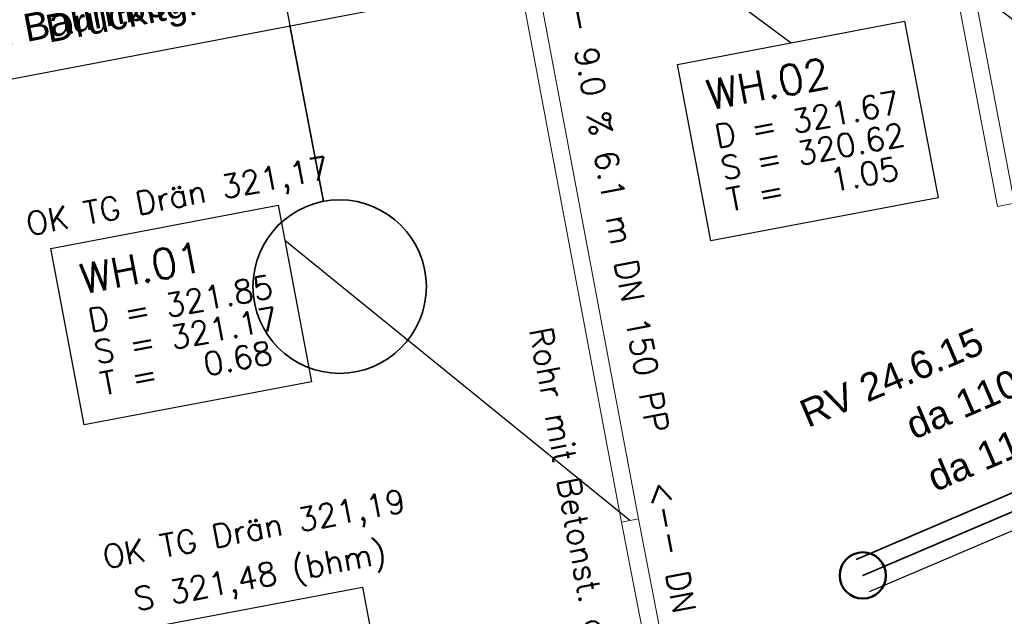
# Model space of a CAD drawing. Header units: metres. Extents: x -502 to 161, y -108 to 174.
# Tile 539 of 656: x -140.21 to -131.69, y 18.44 to 23.6. Entities that reach past the tile are written whole.
import ezdxf

# ---------------------------------------------------------------- set-up
doc = ezdxf.new("R2010")
doc.units = ezdxf.units.M
doc.header["$LTSCALE"] = 0.1
doc.linetypes.add('2-1', pattern=[0.17, 0.06, -0.025, 0.06, -0.025])
doc.linetypes.add('237', pattern=[93, 75, -18])
for name, color, linetype in [('BRI31-005.05-5p02-Koordinierung Lageplan 4. BA ZOB West 2022-06-15', 7, 'Continuous'), ('BRI31-005.06-5f07-Koordinierung Lageplan 4. BA ZOB Fernbusbahnh', 7, 'Continuous'), ('BRI31-005.07-5f08-Koordinierung Lageplan 4. BA Radstation - Seeterrasse 2023-05-31', 7, 'Continuous'), ('BRI32-005.03-5f06-Koordinierung Schemaplan 4 BA ZOB Teilbereich 2 Ost - Bahnhofsallee 2023-01-21', 7, 'Continuous')]:
    doc.layers.add(name, color=color, linetype=linetype)
doc.styles.add('Arial', font='arial.ttf')
doc.styles.add('Txt', font='txt_____.ttf')

msp = doc.modelspace()

# ---------------------------------------------------------------- linework, layer by layer
at = {"layer": 'BRI31-005.05-5p02-Koordinierung Lageplan 4. BA ZOB West 2022-06-15', "color": 1, "linetype": 'Continuous', "lineweight": 18, "true_color": 0xff0000, "transparency": 33554687}
for p, q in [((-132.6088, 26.4967), (-131.7485, 21.9799)), ((-132.4614, 26.5248), (-131.6011, 22.008))]:
    msp.add_line(p, q, dxfattribs=at)
at = {"layer": 'BRI31-005.05-5p02-Koordinierung Lageplan 4. BA ZOB West 2022-06-15', "color": 150, "linetype": 'Continuous', "lineweight": 25, "true_color": 0x007fff, "transparency": 33554687}
for p, q in [((-136.0571, 25.273), (-133.5349, 23.3956)), ((-134.9281, 19.265), (-137.9135, 21.6855))]:
    msp.add_line(p, q, dxfattribs=at)
at = {"layer": 'BRI31-005.05-5p02-Koordinierung Lageplan 4. BA ZOB West 2022-06-15', "color": 142, "linetype": 'Continuous', "lineweight": 35, "true_color": 0x0099cc, "transparency": 33554687}
msp.add_line((-137.8684, 23.544), (-137.5789, 22.0242), dxfattribs=at)
at = {"layer": 'BRI31-005.05-5p02-Koordinierung Lageplan 4. BA ZOB West 2022-06-15', "color": 1, "linetype": '237', "lineweight": 25, "true_color": 0xff0000, "transparency": 33554687, "flags": 128}
for points in [[(-131.2239, 23.2192), (-131.2239, 23.2192, 0.081946), (-132.1286, 23.9386), (-132.1286, 23.9386), (-137.675, 27.0281), (-137.675, 27.0281, -0.222031), (-138.3937, 28.023), (-138.3937, 28.023), (-138.4406, 28.2686)], [(-132.8554, 18.6526), (-128.984, 20.3021, -0.255041), (-128.0306, 20.2097)]]:
    msp.add_lwpolyline(points, format="xyb", dxfattribs=at)
at = {"layer": 'BRI31-005.05-5p02-Koordinierung Lageplan 4. BA ZOB West 2022-06-15', "color": 150, "linetype": 'Continuous', "lineweight": 18, "true_color": 0x007fff, "transparency": 33554687, "flags": 128}
for points in [[(-134.8544, 19.2789), (-135.9834, 25.2869), (-136.1308, 25.2591), (-135.0018, 19.2511)], [(-134.6415, 18.1772), (-134.8545, 19.2792), (-135.0018, 19.2508), (-134.7888, 18.1488)]]:
    msp.add_lwpolyline(points, dxfattribs=at)
at = {"layer": 'BRI31-005.05-5p02-Koordinierung Lageplan 4. BA ZOB West 2022-06-15', "color": 7, "linetype": 'Continuous', "lineweight": 18, "transparency": 33554687, "flags": 128}
for points in [[(-134.5174, 23.2093), (-132.5524, 23.5819), (-132.2629, 22.0551), (-134.2279, 21.6825), (-134.5174, 23.2093)], [(-139.9364, 21.6183), (-137.9714, 21.9909), (-137.6819, 20.4641), (-139.6469, 20.0915), (-139.9364, 21.6183)], [(-139.2064, 18.3163), (-137.2414, 18.6889), (-136.9519, 17.1621), (-138.9169, 16.7895), (-139.2064, 18.3163)]]:
    msp.add_lwpolyline(points, dxfattribs=at)
at = {"layer": 'BRI31-005.05-5p02-Koordinierung Lageplan 4. BA ZOB West 2022-06-15', "color": 150, "linetype": 'Continuous', "lineweight": 25, "true_color": 0x007fff, "transparency": 33554687, "flags": 128}
for points in [[(-134.5174, 23.2093), (-132.5524, 23.5819), (-132.2629, 22.0551), (-134.2279, 21.6825), (-134.5174, 23.2093)], [(-139.9364, 21.6183), (-137.9714, 21.9909), (-137.6819, 20.4641), (-139.6469, 20.0915), (-139.9364, 21.6183)], [(-139.2064, 18.3163), (-137.2414, 18.6889), (-136.9519, 17.1621), (-138.9169, 16.7895), (-139.2064, 18.3163)]]:
    msp.add_lwpolyline(points, dxfattribs=at)
at = {"layer": 'BRI31-005.05-5p02-Koordinierung Lageplan 4. BA ZOB West 2022-06-15', "color": 7, "linetype": 'Continuous', "lineweight": 35, "transparency": 33554687, "flags": 128}
msp.add_lwpolyline([(-127.9575, 19.5527, 0.32118), (-130.2908, 20.0714), (-132.973, 18.9286)], format="xyb", dxfattribs=at)
at = {"layer": 'BRI31-005.05-5p02-Koordinierung Lageplan 4. BA ZOB West 2022-06-15', "color": 3, "linetype": 'Continuous', "lineweight": 35, "true_color": 0x00ff00, "transparency": 33554687, "flags": 128}
msp.add_lwpolyline([(-132.9142, 18.7906), (-130.1479, 19.9693, -0.268207), (-129.1544, 19.8482, -0.186634), (-127.2494, 16.7852)], format="xyb", dxfattribs=at)
at = {"layer": 'BRI31-005.05-5p02-Koordinierung Lageplan 4. BA ZOB West 2022-06-15', "color": 142, "linetype": 'Continuous', "lineweight": 35, "true_color": 0x0099cc, "transparency": 33554687}
msp.add_circle((-137.4385, 21.2875), 0.75, dxfattribs=at)
at = {"layer": 'BRI31-005.05-5p02-Koordinierung Lageplan 4. BA ZOB West 2022-06-15', "color": 1, "linetype": 'Continuous', "lineweight": 50, "true_color": 0xff0000, "transparency": 33554687}
msp.add_circle((-132.9142, 18.7906), 0.2, dxfattribs=at)
at = {"layer": 'BRI31-005.06-5f07-Koordinierung Lageplan 4. BA ZOB Fernbusbahnh', "color": 142, "linetype": 'Continuous', "lineweight": 30, "true_color": 0x0099cc, "transparency": 33554687, "flags": 128}
msp.add_lwpolyline([(-196.8868, 12.3026), (-136.3667, 23.8301), (-135.1535, 24.0611), (-128.2846, 26.5673), (-128.2846, 26.5673, -0.040166), (-126.7385, 26.9945), (-126.7385, 26.9945), (-121.2724, 28.0416), (-121.2724, 28.0416, -0.112761), (-116.8214, 27.8844), (-116.8214, 27.8844), (-106.3982, 25.113)], format="xyb", dxfattribs=at)
at = {"layer": 'BRI31-005.07-5f08-Koordinierung Lageplan 4. BA Radstation - Seeterrasse 2023-05-31', "color": 1, "linetype": 'Continuous', "lineweight": 13, "true_color": 0xff0000, "transparency": 33554687}
for p, q in [((-132.6088, 26.4967), (-131.7485, 21.9799)), ((-132.6088, 26.4967), (-131.7485, 21.9799)), ((-132.6088, 26.4967), (-131.7485, 21.9799)), ((-132.6088, 26.4967), (-131.7485, 21.9799)), ((-132.4614, 26.5248), (-131.6011, 22.008)), ((-132.4614, 26.5248), (-131.6011, 22.008)), ((-132.4614, 26.5248), (-131.6011, 22.008)), ((-132.4614, 26.5248), (-131.6011, 22.008))]:
    msp.add_line(p, q, dxfattribs=at)
at = {"layer": 'BRI31-005.07-5f08-Koordinierung Lageplan 4. BA Radstation - Seeterrasse 2023-05-31', "color": 150, "linetype": 'Continuous', "lineweight": 20, "true_color": 0x007fff, "transparency": 33554687}
for p, q in [((-136.0571, 25.273), (-133.5349, 23.3956)), ((-136.0571, 25.273), (-133.5349, 23.3956)), ((-134.9281, 19.265), (-137.9135, 21.6855)), ((-134.9281, 19.265), (-137.9135, 21.6855))]:
    msp.add_line(p, q, dxfattribs=at)
at = {"layer": 'BRI31-005.07-5f08-Koordinierung Lageplan 4. BA Radstation - Seeterrasse 2023-05-31', "color": 142, "linetype": 'Continuous', "lineweight": 30, "true_color": 0x0099cc, "transparency": 33554687}
msp.add_line((-137.8684, 23.544), (-137.5789, 22.0242), dxfattribs=at)
msp.add_line((-137.8684, 23.544), (-137.5789, 22.0242), dxfattribs=at)
at = {"layer": 'BRI31-005.07-5f08-Koordinierung Lageplan 4. BA Radstation - Seeterrasse 2023-05-31', "color": 7, "linetype": 'Continuous', "lineweight": 9, "transparency": 33554687}
msp.add_line((-131.7485, 21.9799), (-131.6011, 22.008), dxfattribs=at)
msp.add_line((-131.7485, 21.9799), (-131.6011, 22.008), dxfattribs=at)
at = {"layer": 'BRI31-005.07-5f08-Koordinierung Lageplan 4. BA Radstation - Seeterrasse 2023-05-31', "color": 1, "linetype": 'Continuous', "lineweight": 20, "true_color": 0xff0000, "transparency": 33554687, "flags": 128}
for points in [[(-131.2239, 23.2192), (-131.2239, 23.2192, 0.081946), (-132.1286, 23.9386), (-132.1286, 23.9386), (-137.675, 27.0281, -0.210693), (-138.5423, 28.1756), (-138.5423, 28.1756, -0.054314), (-138.7226, 29.6282), (-138.7226, 29.6282), (-138.7289, 30.0568)], [(-131.2239, 23.2192), (-131.2239, 23.2192, 0.081946), (-132.1286, 23.9386), (-132.1286, 23.9386), (-137.675, 27.0281, -0.210693), (-138.5423, 28.1756), (-138.5423, 28.1756, -0.054314), (-138.7226, 29.6282), (-138.7226, 29.6282), (-138.7289, 30.0568)], [(-132.8554, 18.6526), (-128.984, 20.3021, -0.255041), (-128.0306, 20.2097)], [(-132.8554, 18.6526), (-128.984, 20.3021, -0.255041), (-128.0306, 20.2097)]]:
    msp.add_lwpolyline(points, format="xyb", dxfattribs=at)
at = {"layer": 'BRI31-005.07-5f08-Koordinierung Lageplan 4. BA Radstation - Seeterrasse 2023-05-31', "color": 142, "linetype": 'Continuous', "lineweight": 30, "true_color": 0x0099cc, "transparency": 33554687, "flags": 128}
for points in [[(-139.6522, 28.8975), (-139.6522, 28.8975, -0.414515), (-138.7743, 28.3012), (-138.7743, 28.3012), (-138.6695, 27.7505), (-137.8684, 23.544)], [(-196.8868, 12.3026), (-136.3667, 23.8301), (-135.1535, 24.0611), (-128.2846, 26.5673), (-128.2846, 26.5673, -0.040166), (-126.7385, 26.9945), (-126.7385, 26.9945), (-121.2724, 28.0416), (-121.2724, 28.0416, -0.112761), (-116.8214, 27.8844), (-116.8214, 27.8844), (-106.3982, 25.113)], [(-196.8868, 12.3026), (-136.3667, 23.8301), (-135.1535, 24.0611), (-128.2846, 26.5673), (-128.2846, 26.5673, -0.040166), (-126.7385, 26.9945), (-126.7385, 26.9945), (-121.2724, 28.0416), (-121.2724, 28.0416, -0.112761), (-116.8214, 27.8844), (-116.8214, 27.8844), (-106.3982, 25.113)]]:
    msp.add_lwpolyline(points, format="xyb", dxfattribs=at)
at = {"layer": 'BRI31-005.07-5f08-Koordinierung Lageplan 4. BA Radstation - Seeterrasse 2023-05-31', "color": 150, "linetype": 'Continuous', "lineweight": 13, "true_color": 0x007fff, "transparency": 33554687, "flags": 128}
for points in [[(-134.8544, 19.2789), (-135.9834, 25.2869), (-136.1308, 25.2591), (-135.0018, 19.2511)], [(-134.8544, 19.2789), (-135.9834, 25.2869), (-136.1308, 25.2591), (-135.0018, 19.2511)], [(-134.6415, 18.1772), (-134.8545, 19.2792), (-135.0018, 19.2508), (-134.7888, 18.1488)], [(-134.6415, 18.1772), (-134.8545, 19.2792), (-135.0018, 19.2508), (-134.7888, 18.1488)]]:
    msp.add_lwpolyline(points, dxfattribs=at)
at = {"layer": 'BRI31-005.07-5f08-Koordinierung Lageplan 4. BA Radstation - Seeterrasse 2023-05-31', "color": 7, "linetype": 'Continuous', "lineweight": 13, "transparency": 33554687, "flags": 128}
for points in [[(-134.5174, 23.2093), (-132.5524, 23.5819), (-132.2629, 22.0551), (-134.2279, 21.6825), (-134.5174, 23.2093)], [(-134.5174, 23.2093), (-132.5524, 23.5819), (-132.2629, 22.0551), (-134.2279, 21.6825), (-134.5174, 23.2093)], [(-139.9364, 21.6183), (-137.9714, 21.9909), (-137.6819, 20.4641), (-139.6469, 20.0915), (-139.9364, 21.6183)], [(-139.9364, 21.6183), (-137.9714, 21.9909), (-137.6819, 20.4641), (-139.6469, 20.0915), (-139.9364, 21.6183)], [(-139.2064, 18.3163), (-137.2414, 18.6889), (-136.9519, 17.1621), (-138.9169, 16.7895), (-139.2064, 18.3163)], [(-139.2064, 18.3163), (-137.2414, 18.6889), (-136.9519, 17.1621), (-138.9169, 16.7895), (-139.2064, 18.3163)]]:
    msp.add_lwpolyline(points, dxfattribs=at)
at = {"layer": 'BRI31-005.07-5f08-Koordinierung Lageplan 4. BA Radstation - Seeterrasse 2023-05-31', "color": 150, "linetype": 'Continuous', "lineweight": 20, "true_color": 0x007fff, "transparency": 33554687, "flags": 128}
for points in [[(-134.5174, 23.2093), (-132.5524, 23.5819), (-132.2629, 22.0551), (-134.2279, 21.6825), (-134.5174, 23.2093)], [(-134.5174, 23.2093), (-132.5524, 23.5819), (-132.2629, 22.0551), (-134.2279, 21.6825), (-134.5174, 23.2093)], [(-139.9364, 21.6183), (-137.9714, 21.9909), (-137.6819, 20.4641), (-139.6469, 20.0915), (-139.9364, 21.6183)], [(-139.9364, 21.6183), (-137.9714, 21.9909), (-137.6819, 20.4641), (-139.6469, 20.0915), (-139.9364, 21.6183)], [(-139.2064, 18.3163), (-137.2414, 18.6889), (-136.9519, 17.1621), (-138.9169, 16.7895), (-139.2064, 18.3163)], [(-139.2064, 18.3163), (-137.2414, 18.6889), (-136.9519, 17.1621), (-138.9169, 16.7895), (-139.2064, 18.3163)]]:
    msp.add_lwpolyline(points, dxfattribs=at)
at = {"layer": 'BRI31-005.07-5f08-Koordinierung Lageplan 4. BA Radstation - Seeterrasse 2023-05-31', "color": 7, "linetype": 'Continuous', "lineweight": 30, "transparency": 33554687, "flags": 128}
msp.add_lwpolyline([(-127.9575, 19.5527, 0.32118), (-130.2908, 20.0714), (-132.973, 18.9286)], format="xyb", dxfattribs=at)
msp.add_lwpolyline([(-127.9575, 19.5527, 0.32118), (-130.2908, 20.0714), (-132.973, 18.9286)], format="xyb", dxfattribs=at)
at = {"layer": 'BRI31-005.07-5f08-Koordinierung Lageplan 4. BA Radstation - Seeterrasse 2023-05-31', "color": 3, "linetype": '2-1', "lineweight": 30, "true_color": 0x00ff00, "transparency": 33554687, "flags": 128}
msp.add_lwpolyline([(-132.9142, 18.7906), (-130.1479, 19.9693, -0.268207), (-129.1544, 19.8482, -0.186634), (-127.2494, 16.7852)], format="xyb", dxfattribs=at)
msp.add_lwpolyline([(-132.9142, 18.7906), (-130.1479, 19.9693, -0.268207), (-129.1544, 19.8482, -0.186634), (-127.2494, 16.7852)], format="xyb", dxfattribs=at)
at = {"layer": 'BRI31-005.07-5f08-Koordinierung Lageplan 4. BA Radstation - Seeterrasse 2023-05-31', "color": 142, "linetype": 'Continuous', "lineweight": 30, "true_color": 0x0099cc, "transparency": 33554687}
msp.add_circle((-137.4385, 21.2875), 0.75, dxfattribs=at)
msp.add_circle((-137.4385, 21.2875), 0.75, dxfattribs=at)
at = {"layer": 'BRI31-005.07-5f08-Koordinierung Lageplan 4. BA Radstation - Seeterrasse 2023-05-31', "color": 1, "linetype": 'Continuous', "lineweight": 50, "true_color": 0xff0000, "transparency": 33554687}
msp.add_circle((-132.9142, 18.7906), 0.2, dxfattribs=at)
msp.add_circle((-132.9142, 18.7906), 0.2, dxfattribs=at)
at = {"layer": 'BRI32-005.03-5f06-Koordinierung Schemaplan 4 BA ZOB Teilbereich 2 Ost - Bahnhofsallee 2023-01-21', "color": 1, "linetype": '237', "lineweight": 20, "true_color": 0xff0000, "transparency": 33554687, "flags": 128}
msp.add_lwpolyline([(-132.8554, 18.6526), (-128.984, 20.3021, -0.255041), (-128.0306, 20.2097)], format="xyb", dxfattribs=at)
at = {"layer": 'BRI32-005.03-5f06-Koordinierung Schemaplan 4 BA ZOB Teilbereich 2 Ost - Bahnhofsallee 2023-01-21', "color": 7, "linetype": 'Continuous', "lineweight": 30, "transparency": 33554687, "flags": 128}
msp.add_lwpolyline([(-127.9575, 19.5527, 0.32118), (-130.2908, 20.0714), (-132.973, 18.9286)], format="xyb", dxfattribs=at)
at = {"layer": 'BRI32-005.03-5f06-Koordinierung Schemaplan 4 BA ZOB Teilbereich 2 Ost - Bahnhofsallee 2023-01-21', "color": 3, "linetype": 'Continuous', "lineweight": 30, "true_color": 0x00ff00, "transparency": 33554687, "flags": 128}
msp.add_lwpolyline([(-132.9142, 18.7906), (-130.1479, 19.9693, -0.268207), (-129.1544, 19.8482, -0.186634), (-127.2494, 16.7852)], format="xyb", dxfattribs=at)

# ---------------------------------------------------------------- texts
at = {"layer": 'BRI31-005.05-5p02-Koordinierung Lageplan 4. BA ZOB West 2022-06-15', "color": 5, "true_color": 0x0000ff, "transparency": 33554687, "insert": (-139.9988, 23.6317), "char_height": 0.24, "attachment_point": 1, "rotation": 10.78416, "line_spacing_factor": 0.25, "style": 'Arial'}
msp.add_mtext('Druckltg. Baumbew.', dxfattribs=at)
at = {"layer": 'BRI31-005.05-5p02-Koordinierung Lageplan 4. BA ZOB West 2022-06-15', "color": 150, "true_color": 0x007fff, "transparency": 33554687, "attachment_point": 1, "line_spacing_factor": 0.25, "style": 'Txt'}
for s, insert, char_height, rotation in [('<-- 9.0 % 6.1 m DN 150 PP', (-135.3582, 24.1489), 0.2, 280.64269), ('WH.02', (-134.2837, 23.0687), 0.26, 10.737), ('D = 321.67', (-134.2103, 22.6816), 0.2, 10.737), ('S = 320.62', (-134.1581, 22.4065), 0.2, 10.737), ('T =   1.05', (-134.1059, 22.1314), 0.2, 10.737), ('WH.01', (-139.7027, 21.4777), 0.26, 10.737), ('D = 321.85', (-139.6293, 21.0906), 0.2, 10.737), ('S = 321.17', (-139.5771, 20.8155), 0.2, 10.737), ('T =   0.68', (-139.5249, 20.5404), 0.2, 10.737), ('<-- DN 150', (-134.5731, 19.6218), 0.2, 280.93951), ('S 321,48 (bhm)', (-139.2315, 18.6804), 0.2, 10.79631)]:
    msp.add_mtext(s, dxfattribs=dict(at, insert=insert, char_height=char_height, rotation=rotation))
at = {"layer": 'BRI31-005.05-5p02-Koordinierung Lageplan 4. BA ZOB West 2022-06-15', "color": 1, "true_color": 0xff0000, "transparency": 33554687, "attachment_point": 1, "line_spacing_factor": 0.25}
for s, insert, char_height, rotation, style in [('OK TG Drän 321,17', (-140.1647, 21.9231), 0.2, 10.737, 'Txt'), ('Rohr mit Betonst. auf Dränmatte führen', (-135.6035, 20.9535), 0.2, 280.47025, 'Txt'), ('RV 24.6.15', (-133.4844, 20.2854), 0.24, 23.07825, 'Arial'), ('OK TG Drän 321,19', (-139.5034, 19.0437), 0.2, 10.737, 'Txt')]:
    msp.add_mtext(s, dxfattribs=dict(at, insert=insert, char_height=char_height, rotation=rotation, style=style))
at = {"layer": 'BRI31-005.05-5p02-Koordinierung Lageplan 4. BA ZOB West 2022-06-15', "color": 7, "transparency": 33554687, "char_height": 0.24, "attachment_point": 1, "rotation": 23.07825, "line_spacing_factor": 0.25, "style": 'Arial'}
for s, insert in [('da 110 Strom', (-132.5683, 20.1823)), ('da 110 Daten', (-132.3844, 19.7312))]:
    msp.add_mtext(s, dxfattribs=dict(at, insert=insert))
at = {"layer": 'BRI31-005.07-5f08-Koordinierung Lageplan 4. BA Radstation - Seeterrasse 2023-05-31', "color": 150, "true_color": 0x007fff, "transparency": 33554687, "attachment_point": 1, "line_spacing_factor": 0.25, "style": 'Txt'}
for s, insert, char_height, rotation in [('<-- 9.0 % 6.1 m DN 150 PP', (-135.3582, 24.1489), 0.2, 280.64269), ('<-- 9.0 % 6.1 m DN 150 PP', (-135.3582, 24.1489), 0.2, 280.64269), ('WH.02', (-134.2837, 23.0687), 0.26, 10.737), ('WH.02', (-134.2837, 23.0687), 0.26, 10.737), ('D = 321.67', (-134.2103, 22.6816), 0.2, 10.737), ('D = 321.67', (-134.2103, 22.6816), 0.2, 10.737), ('S = 320.62', (-134.1581, 22.4065), 0.2, 10.737), ('S = 320.62', (-134.1581, 22.4065), 0.2, 10.737), ('T =   1.05', (-134.1059, 22.1314), 0.2, 10.737), ('T =   1.05', (-134.1059, 22.1314), 0.2, 10.737), ('WH.01', (-139.7027, 21.4777), 0.26, 10.737), ('WH.01', (-139.7027, 21.4777), 0.26, 10.737), ('D = 321.85', (-139.6293, 21.0906), 0.2, 10.737), ('D = 321.85', (-139.6293, 21.0906), 0.2, 10.737), ('S = 321.17', (-139.5771, 20.8155), 0.2, 10.737), ('S = 321.17', (-139.5771, 20.8155), 0.2, 10.737), ('T =   0.68', (-139.5249, 20.5404), 0.2, 10.737), ('T =   0.68', (-139.5249, 20.5404), 0.2, 10.737), ('<-- DN 150', (-134.5731, 19.6218), 0.2, 280.93951), ('<-- DN 150', (-134.5731, 19.6218), 0.2, 280.93951), ('S 321,48 (bhm)', (-139.2315, 18.6804), 0.2, 10.79631), ('S 321,48 (bhm)', (-139.2315, 18.6804), 0.2, 10.79631)]:
    msp.add_mtext(s, dxfattribs=dict(at, insert=insert, char_height=char_height, rotation=rotation))
at = {"layer": 'BRI31-005.07-5f08-Koordinierung Lageplan 4. BA Radstation - Seeterrasse 2023-05-31', "color": 5, "true_color": 0x0000ff, "transparency": 33554687, "insert": (-141.5824, 23.3732), "char_height": 0.24, "attachment_point": 1, "rotation": 10.78416, "line_spacing_factor": 0.25, "style": 'Arial'}
msp.add_mtext('Druckltg. Baumbew.', dxfattribs=at)
msp.add_mtext('Druckltg. Baumbew.', dxfattribs=at)
at = {"layer": 'BRI31-005.07-5f08-Koordinierung Lageplan 4. BA Radstation - Seeterrasse 2023-05-31', "color": 1, "true_color": 0xff0000, "transparency": 33554687, "attachment_point": 1, "line_spacing_factor": 0.25}
for s, insert, char_height, rotation, style in [('OK TG Drän 321,17', (-140.1647, 21.9231), 0.2, 10.737, 'Txt'), ('OK TG Drän 321,17', (-140.1647, 21.9231), 0.2, 10.737, 'Txt'), ('Rohr mit Betonst. auf Dränmatte führen', (-135.6035, 20.9535), 0.2, 280.47025, 'Txt'), ('Rohr mit Betonst. auf Dränmatte führen', (-135.6035, 20.9535), 0.2, 280.47025, 'Txt'), ('RV 24.6.15', (-133.4844, 20.2854), 0.24, 23.07825, 'Arial'), ('RV 24.6.15', (-133.4844, 20.2854), 0.24, 23.07825, 'Arial'), ('OK TG Drän 321,19', (-139.5034, 19.0437), 0.2, 10.737, 'Txt'), ('OK TG Drän 321,19', (-139.5034, 19.0437), 0.2, 10.737, 'Txt')]:
    msp.add_mtext(s, dxfattribs=dict(at, insert=insert, char_height=char_height, rotation=rotation, style=style))
at = {"layer": 'BRI31-005.07-5f08-Koordinierung Lageplan 4. BA Radstation - Seeterrasse 2023-05-31', "color": 7, "transparency": 33554687, "char_height": 0.24, "attachment_point": 1, "rotation": 23.07825, "line_spacing_factor": 0.25, "style": 'Arial'}
for s, insert in [('da 110 Strom', (-132.5683, 20.1823)), ('da 110 Strom', (-132.5683, 20.1823)), ('da 110 Daten', (-132.3844, 19.7312)), ('da 110 Daten', (-132.3844, 19.7312))]:
    msp.add_mtext(s, dxfattribs=dict(at, insert=insert))

doc.saveas('drawing.dxf')
